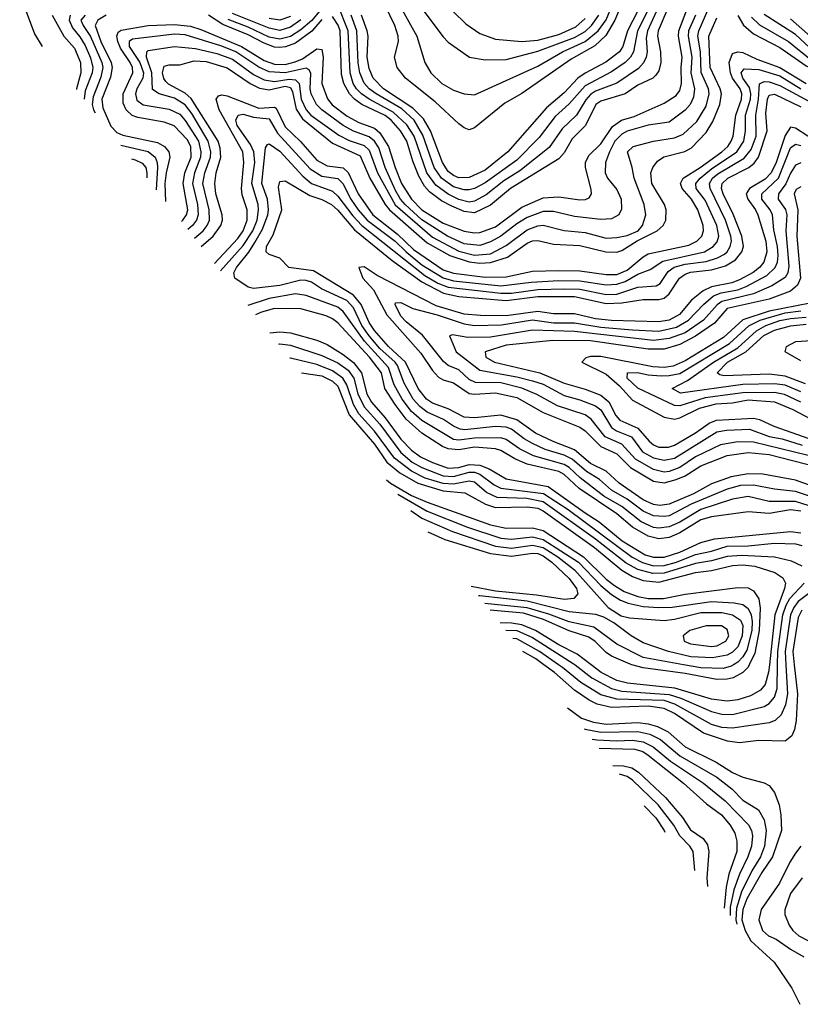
# Model space of a CAD drawing. Header units: inches. Extents: x 884549 to 1028252, y 526810 to 653624.
# Tile 290 of 656: x 890401 to 893368, y 618709 to 622452. Entities that reach past the tile are written whole.
import ezdxf

# ---------------------------------------------------------------- set-up
doc = ezdxf.new("R2010")
doc.units = ezdxf.units.IN
doc.header["$MEASUREMENT"] = 0
doc.layers.add('A8691', color=7, linetype='Continuous')
doc.layers.add('A8692', color=7, linetype='Continuous')

msp = doc.modelspace()

# ---------------------------------------------------------------- linework, layer by layer
at = {"layer": 'A8691', "color": 5}
for points, elevation in [([(893344.9, 620000), (893357.7, 619890), (893351.6, 619788.4), (893346.1, 619753.9), (893336.1, 619730), (893310, 619709.6), (893210, 619712.3), (893136.4, 619703.6), (893090.5, 619709.5), (893000.4, 619740.4), (892890, 619814.9), (892850, 619833.5), (892790, 619842.2), (892650, 619837.8), (892596.2, 619850), (892565.4, 619865.4), (892510, 619903.5), (892433.7, 619970), (892393, 620000)], 3720), ([(893313.3, 620000), (893319.6, 619890), (893312, 619848), (893295.1, 619810), (893272.1, 619787.9), (893250, 619778.8), (893110, 619759.1), (893070, 619760.9), (893030, 619773.1), (892890.8, 619850.8), (892850, 619864.4), (892670, 619869.5), (892610, 619885.8), (892533.2, 619933.2), (892464, 619990), (892449.5, 620000)], 3740), ([(892511.7, 620000), (892575.7, 619950), (892649.8, 619909.8), (892690, 619900), (892870, 619887.2), (892913.5, 619873.5), (893030, 619822.6), (893070, 619812.6), (893110, 619810.6), (893230, 619840.9), (893250, 619852.9), (893270, 619877.2), (893280, 619910), (893281.7, 620000)], 3760), ([(893250.5, 620000), (893247.5, 619972.5), (893234.7, 619925.3), (893216.9, 619903.1), (893178.6, 619881.4), (893130, 619866.8), (893090, 619861.2), (893030, 619868.9), (892891.1, 619911.1), (892710.6, 619930.6), (892670, 619940.8), (892611, 619971), (892572.9, 620000)], 3780), ([(893173.7, 620000), (893169.2, 619990.8), (893148.8, 619970), (893112.8, 619950), (893090, 619944.7), (893050, 619944), (892930, 619966.9), (892770, 619987.8), (892727.5, 620000)], 3820), ([(893114.3, 620000), (893105.6, 619994.4), (893074.4, 619985.6), (892990, 619988.2), (892924.2, 620000)], 3840), ([(892482.8, 619836.7), (892536.6, 619796.6), (892582.3, 619782.3), (892630, 619774.5), (892750, 619780.4), (892790, 619775.8), (892825.6, 619765.6), (892865, 619745), (892930, 619687.9), (893048.2, 619630), (893110, 619590.4), (893150, 619572.6), (893230.8, 619550.8), (893250, 619540.5), (893270, 619514.9), (893287.2, 619467.2), (893294.4, 619430), (893296, 619370), (893262.5, 619270), (893221.4, 619210), (893164.5, 619110), (893149.6, 619070), (893146.1, 619030), (893157.7, 618990), (893180.3, 618950), (893268.5, 618870), (893335.7, 618770), (893365.5, 618709.2)], 3680), ([(892546, 619756), (892550, 619754.6), (892610, 619744.3), (892750, 619746.4), (892796.1, 619736.1), (892836.3, 619716.3), (892910, 619654.2), (893050, 619572.4), (893107.9, 619527.9), (893150, 619485.4), (893208.6, 619448.6), (893230.5, 619410.5), (893238, 619370), (893231.9, 619310), (893216.6, 619270), (893183.1, 619216.9), (893143.8, 619136.2), (893124.7, 619075.3), (893122.2, 619030), (893127.2, 619013.6)], 3660), ([(892576.7, 619716.7), (892594.1, 619714.1), (892669.5, 619710.5), (892730, 619713.2), (892770, 619707.3), (892808.4, 619688.4), (892874.1, 619634.1), (893000.3, 619550), (893082.3, 619482.3), (893171.2, 619391.2), (893182.9, 619370), (893186.6, 619350), (893182.4, 619310), (893168.9, 619270), (893136.3, 619203.7), (893115.7, 619144.3), (893101.4, 619078.6), (893100.8, 619047.3)], 3640), ([(892603.3, 619682.8), (892739.2, 619679.2), (892769.9, 619669.9), (892790, 619656.7), (892923.6, 619550), (893011.6, 619471.6), (893067.9, 619430), (893100.8, 619390), (893119.4, 619359.4), (893127.2, 619330), (893126.7, 619290), (893096.6, 619203.4), (893085.7, 619154.3), (893078.9, 619075.3)], 3620), ([(892655.2, 619616.5), (892695.7, 619615.7), (892727.8, 619607.8), (892752.3, 619592.3), (892855.6, 619495.6), (892919.8, 619419.8), (892950, 619372.1), (892999.2, 619339.2), (893015.6, 619315.6), (893020.3, 619290), (893012.7, 619190), (893015.3, 619156.5)], 3580), ([(892966.9, 619218.4), (892960.8, 619290), (892948, 619310), (892909.7, 619349.7), (892886.8, 619390), (892827.5, 619467.5), (892730, 619561.9), (892710, 619575.4), (892680.6, 619584.1)], 3560), ([(892774.4, 619464.3), (892818.2, 619418.2), (892850.5, 619370), (892853.3, 619363.4)], 3540), ([(893370, 619310.9), (893350, 619283.3), (893327.9, 619250), (893288.4, 619170), (893219.4, 619070), (893209.8, 619030), (893224.1, 618990), (893246.9, 618970), (893276.3, 618956.3), (893330, 618918.6), (893381.5, 618890)], 3720), ([(893374.4, 619190), (893330.5, 619130), (893308.6, 619068.6), (893308.5, 619050), (893325.5, 619010), (893339.2, 618990), (893361.9, 618970), (893433.3, 618933.3)], 3740)]:
    msp.add_lwpolyline(points, dxfattribs=dict(at, elevation=elevation))
at = {"layer": 'A8692', "color": 5}
for points, elevation in [([(893330, 622456.1), (893449.8, 622350), (893770, 622146.4), (893850, 622105.5), (893970, 622066.5), (894050, 622058.5), (894090, 622072), (894110, 622093.4), (894119.9, 622130), (894119.4, 622250), (894111.9, 622331.9), (894111, 622410), (894119.3, 622450), (894176, 622630)], 3780), ([(890401.4, 622550), (890458.2, 622398.2), (890487.2, 622350.4)], 3920), ([(891065.4, 621622.4), (891098.8, 621650), (891114.2, 621670), (891122.4, 621690), (891120.8, 621730), (891097.7, 621830), (891105, 621870), (891127, 621930), (891127.7, 621950), (891117.3, 621990), (891055.5, 622095.5), (891030, 622128.4), (890990, 622153.6), (890931, 622171), (890906.4, 622186.4), (890904, 622250), (890883.5, 622310), (890884.8, 622330), (890890, 622334.8), (890990, 622350.8), (891070, 622342.7), (891150, 622323.9), (891210, 622302.2), (891290, 622244.6), (891330, 622223.9), (891370, 622217.5), (891425.9, 622225.9), (891450, 622224), (891463.1, 622210), (891471.3, 622150), (891490.5, 622110), (891508.1, 622090), (891613.5, 622013.5), (891653.3, 621993.3), (891710, 621974.4), (891730, 621956.5), (891760.9, 621870), (891828.1, 621748.1), (891970, 621625.7), (892070, 621572.6), (892130, 621557.2), (892190, 621561.9), (892250, 621593.5), (892330, 621653.5), (892370, 621669), (892390, 621671.4), (892470, 621651.3), (892550, 621643.7), (892630, 621622.2), (892670, 621624), (892710, 621631.8), (892751.4, 621650), (892768.1, 621670), (892780.5, 621710), (892774.5, 621750), (892735.9, 621850), (892729, 621890), (892710.7, 621950), (892732.4, 621970), (892809.6, 621990), (892890, 622003.8), (892922.4, 622017.6), (892974.8, 622065.2), (893010, 622123.2), (893021.3, 622170), (893018.3, 622190), (892991, 622251), (892989.1, 622330), (892978.1, 622390), (892982, 622410), (893033, 622527)], 3740), ([(892770, 622525.8), (892711.3, 622410), (892693.2, 622350), (892680.1, 622330), (892629.2, 622290.8), (892550, 622249.4), (892522.2, 622230), (892470, 622174.1), (892403, 622117), (892256.6, 621950), (892170, 621880.8), (892110, 621852.6), (892070, 621851.3), (892050, 621859.4), (892030, 621875.3), (892008.3, 621910), (891963, 622030), (891935.8, 622075.8), (891895.7, 622115.7), (891783.6, 622190), (891744.1, 622230), (891730, 622266.3), (891722.1, 622310), (891725.4, 622390), (891722.4, 622410), (891700, 622470)], 3880), ([(892695.8, 622530), (892662.8, 622450), (892628.3, 622391.7), (892586.6, 622353.4), (892497.1, 622302.9), (892310, 622171.5), (892245.5, 622134.5), (892130, 622040.7), (892110, 622033.8), (892090, 622041.6), (892070, 622056.8), (891980.2, 622140.2), (891868, 622230), (891835.8, 622270), (891825.5, 622310), (891840.3, 622370), (891839.4, 622390), (891827.2, 622430), (891788.9, 622508.9)], 3920), ([(892001.5, 622530), (892096.2, 622436.2), (892150, 622400.3), (892210, 622378.4), (892309.2, 622369.2), (892370, 622374), (892450, 622395.9), (892515.1, 622424.9), (892550, 622457.4)], 3980), ([(891015.9, 621684.7), (891021.6, 621690), (891035.3, 621710), (891039.8, 621730), (891022, 621830), (891029.1, 621870), (891052.4, 621930), (891052.2, 621970), (891037.5, 621997.5), (890988.4, 622048.4), (890950, 622063.1), (890850, 622080.3), (890828.7, 622088.7), (890806.5, 622110), (890794.8, 622134.8), (890795.1, 622170), (890831.7, 622250), (890829.8, 622270), (890821, 622290), (890784.6, 622344.6), (890774.9, 622370), (890770.2, 622390), (890775.2, 622404.8), (890787.1, 622412.9), (890889.2, 622430.8), (890990, 622434.7), (891050, 622428.3), (891090, 622415.4), (891243.9, 622350), (891330, 622297), (891370, 622282.7), (891410, 622282.3), (891448.4, 622291.6), (891475.9, 622304.1), (891530, 622341.2), (891550, 622338.4), (891555.2, 622310), (891549.6, 622210), (891570.9, 622150.9), (891589.3, 622129.3), (891645.8, 622085.8), (891690, 622062), (891750, 622040), (891770, 622022.8), (891803.4, 621970), (891828, 621890), (891852.3, 621830), (891890.7, 621770), (891930, 621729), (892010, 621679), (892090, 621647.9), (892130, 621641.5), (892150, 621643), (892210, 621664.3), (892310, 621739.4), (892390, 621775), (892450, 621779.3), (892530, 621766.9), (892551.8, 621768.2), (892565.1, 621774.9), (892574.5, 621790), (892573.4, 621806.6), (892552, 621890), (892551.5, 621910), (892563.7, 621936.3), (892610, 621980.5), (892654, 622046), (892688.7, 622070), (892736.3, 622083.7), (892850, 622135.6), (892895.7, 622164.3), (892910, 622183.3), (892916.5, 622210), (892914.6, 622270), (892918.8, 622310), (892904.8, 622390), (892906, 622410), (892936.7, 622490)], 3780), ([(891570, 622519.8), (891511.1, 622448.9), (891470, 622413.4), (891430, 622388.8), (891390, 622378.4), (891350, 622386.4), (891270, 622424.3), (891193.2, 622453.2)], 3840), ([(892864.4, 622495.6), (892827.1, 622410), (892824.6, 622390), (892836.2, 622330), (892837.6, 622290), (892830, 622258.3), (892818.8, 622241.2), (892807.9, 622230), (892750, 622203.9), (892702.8, 622170), (892610, 622142.1), (892590.7, 622130), (892551.9, 622050), (892500.4, 621999.6), (892470, 621946.1), (892450, 621922.9), (892266.1, 621810), (892190, 621747.4), (892130, 621718.7), (892090, 621723.6), (892043.1, 621743.1), (892004, 621764), (891958.4, 621798.4), (891939.9, 621819.9), (891917.5, 621857.5), (891894.7, 621914.7), (891872.9, 621990), (891848.7, 622030), (891812.9, 622070), (891790, 622088.1), (891701.3, 622130), (891673.5, 622150), (891655.1, 622170), (891632.6, 622210), (891624, 622244), (891619.2, 622410), (891611.4, 622431.4), (891590, 622464.1)], 3820), ([(892833, 622510), (892787.1, 622410), (892782.3, 622382.3), (892785.2, 622330), (892782.3, 622310), (892772.1, 622287.9), (892752.6, 622267.4), (892670, 622211.2), (892590, 622180.2), (892570, 622167.4), (892552.4, 622147.6), (892517.9, 622090), (892462.8, 622037.2), (892413.2, 621966.8), (892302.3, 621877.7), (892240.6, 621839.4), (892173.5, 621786.5), (892130, 621762.8), (892110, 621759), (892070, 621768.9), (892029, 621789), (891982.9, 621822.9), (891948.8, 621870), (891899.9, 622010), (891872.8, 622052.8), (891821.2, 622101.2), (891728.8, 622150), (891700.1, 622170), (891681.2, 622190), (891669.1, 622210), (891657.6, 622250), (891649.1, 622410), (891610, 622508.4)], 3840), ([(892799.4, 622510), (892749.4, 622410), (892733.6, 622330), (892722.6, 622310), (892702.1, 622290), (892650, 622253.7), (892550, 622201.4), (892490, 622132.3), (892435.9, 622084.1), (892375.5, 622004.5), (892290, 621918.9), (892170, 621832.2), (892130, 621810.3), (892110, 621805), (892090, 621805), (892050, 621817.3), (892003.8, 621850), (891976.3, 621890), (891933, 622013), (891899.8, 622070), (891853, 622113), (891756.1, 622170), (891729, 622190), (891710.6, 622210.6), (891694.2, 622250), (891687.9, 622287.9), (891683, 622410), (891661, 622470)], 3860), ([(891842.9, 622510), (891910.1, 622390), (891941.3, 622290), (891963.7, 622250), (892006, 622210), (892050, 622183.9), (892090, 622170.1), (892130, 622167), (892370, 622275.1), (892464.4, 622330), (892550, 622369.3), (892600, 622410), (892630, 622452.1), (892654.6, 622510)], 3940), ([(891918.1, 622510), (892010, 622387.1), (892030, 622366.6), (892110.1, 622310.1), (892170, 622299.8), (892250, 622301.1), (892370, 622332.6), (892510, 622385), (892550, 622407.3), (892574.1, 622430), (892601.7, 622470)], 3960), ([(893130, 622468.3), (893151.3, 622431.3), (893190, 622398.6), (893290, 622346.7), (893390, 622276.8), (893530, 622209.6), (893634.4, 622134.4), (893730, 622045.3), (893775.7, 622015.7), (893890, 621977.7), (893970, 621937.7), (894050, 621922.2), (894110, 621917.7), (894199.2, 621920.8), (894244.1, 621930), (894270, 621944.7), (894288.7, 621971.3), (894293.7, 622010), (894241.1, 622270), (894220.4, 622350), (894218.2, 622410), (894242.6, 622510)], 3720), ([(893181.9, 622461.9), (893212.3, 622432.3), (893323.5, 622370), (893410, 622298.9), (893470, 622272.6), (893550, 622226.4), (893790, 622049.8), (893893.1, 622013.1), (893970, 621980), (894010, 621971.7), (894070, 621964.2), (894130, 621965.2), (894170, 621970), (894213, 621987), (894232.6, 622010), (894236.6, 622050), (894181.4, 622350), (894180.9, 622410), (894207.9, 622512.1)], 3740), ([(890525.3, 622470), (890569.4, 622390), (890610, 622344), (890632.8, 622290), (890633.8, 622250), (890617.7, 622190), (890617.4, 622186.5)], 3880), ([(890593.3, 622470), (890589.7, 622450), (890601.4, 622421.4), (890630, 622387.3), (890650, 622354.6), (890670, 622307.5), (890679, 622270), (890676.2, 622250), (890650, 622181.6), (890646.6, 622149.7)], 3860), ([(890649.9, 622470), (890633.9, 622450), (890642.2, 622430), (890670, 622388.8), (890713.9, 622290), (890717.5, 622270), (890710, 622233.9), (890680.4, 622159.6), (890677.1, 622130), (890681.2, 622110), (890687.9, 622097.7)], 3840), ([(890730, 622469.6), (890698.5, 622450), (890687.6, 622430), (890709.3, 622370), (890748.6, 622290), (890752.9, 622270), (890746.5, 622233.5), (890714, 622150), (890717.4, 622117.4), (890748.1, 622048.1), (890770, 622023.1), (890793.3, 622013.3), (890925.5, 621985.5), (890952, 621970), (890968.5, 621950), (890972.2, 621930), (890957.4, 621870), (890952.7, 621830), (890955.1, 621761.3)], 3820), ([(892969.3, 622470), (892942.9, 622410), (892941.1, 622390), (892955.9, 622310), (892951.7, 622250), (892965.5, 622190), (892962.2, 622157.8), (892949.5, 622130.5), (892930, 622108.2), (892870, 622062.2), (892790, 622051.5), (892710, 622028), (892690, 622017.2), (892663.3, 621990), (892642.3, 621950), (892628.1, 621910), (892626.2, 621870), (892634.7, 621850), (892670, 621806.5), (892687.4, 621770), (892687.8, 621732.2), (892677.8, 621710), (892650, 621694.7), (892610, 621692.3), (892510, 621703.9), (892430, 621723.2), (892390, 621723.2), (892330, 621700.7), (892290, 621676.4), (892230, 621628.9), (892190, 621607.3), (892150, 621593.8), (892090, 621600.2), (892026.5, 621630), (891930, 621691.1), (891865.8, 621750), (891848.4, 621770), (891830, 621802.9), (891790.4, 621890), (891765.7, 621965.7), (891750, 621991.1), (891730, 622007), (891670, 622028.1), (891630.2, 622050.2), (891549, 622110), (891528.7, 622130), (891508.9, 622170), (891505, 622190), (891507.6, 622247.6), (891501.3, 622261.3), (891490, 622267.6), (891410, 622250.7), (891350, 622253.8), (891310, 622271.9), (891223.2, 622330), (891170, 622351.3), (891030, 622395.4), (890990, 622397), (890830, 622378.5), (890817, 622370), (890817.9, 622350), (890857.4, 622290), (890872.1, 622250), (890869.3, 622230), (890846.9, 622190), (890840.9, 622170), (890846.4, 622146.4), (890870, 622128.5), (890970, 622112.1), (891010, 622093.4), (891030, 622069.6), (891081, 621990), (891090.3, 621950), (891088.5, 621930), (891065.1, 621870), (891058, 621830), (891077.5, 621750), (891079.8, 621710), (891073.6, 621690), (891058.6, 621670), (891040, 621654.3)], 3760), ([(891090.8, 621590.4), (891137.2, 621630), (891166.2, 621670), (891171.9, 621690), (891171, 621710), (891147.3, 621790), (891142.7, 621830), (891148.6, 621870), (891166, 621930), (891163.5, 621963.5), (891155.3, 621990), (891053.2, 622153.2), (891030, 622173.1), (890967, 622207), (890957.1, 622217.1), (890949.1, 622229.1), (890944.3, 622250), (890950, 622275.4), (890970, 622280.5), (891010, 622280.3), (891063.8, 622296.2), (891110, 622293.2), (891190, 622269.6), (891276.7, 622210), (891312.5, 622192.5), (891350, 622185.8), (891410, 622199.7), (891430, 622194.4), (891438, 622178), (891452, 622112), (891475.9, 622075.9), (891590, 621982.9), (891694.7, 621934.7), (891732.2, 621850), (891789.9, 621750), (891806.4, 621730), (891950, 621604.5), (892035.6, 621555.6), (892110, 621532.1), (892150, 621527.3), (892190.6, 621529.4), (892254.6, 621550), (892330, 621602.5), (892350, 621611.5), (892370, 621613.2), (892430, 621598.9), (892530, 621593.6), (892628.9, 621570), (892670, 621568.5), (892690, 621574.5), (892748.4, 621611.6), (892823.4, 621650), (892846.2, 621670), (892856.7, 621690), (892858.1, 621730), (892851.5, 621750), (892803.3, 621830), (892800.1, 621870), (892806.8, 621890), (892825.3, 621914.7), (892849.3, 621930.7), (892929, 621951), (892954.3, 621965.7), (893010, 622023.4), (893035.1, 622064.9), (893061.5, 622130), (893068, 622170), (893062.9, 622190), (893025.8, 622270), (893019.8, 622390), (893050, 622458.9)], 3720), ([(891550, 622453), (891511.2, 622408.8), (891450, 622363.7), (891411.4, 622348.6), (891390, 622346.2), (891370, 622348.4), (891330, 622362.9), (891270, 622395.2), (891173.7, 622433.7), (891118.3, 622470)], 3820), ([(891470, 622452.4), (891430, 622424.2), (891390, 622411.5), (891350, 622419.7), (891210, 622476.5)], 3860), ([(891430, 622464.5), (891390, 622450.3), (891350, 622456.3)], 3880), ([(894159.9, 622470), (894145.6, 622410), (894145.4, 622350), (894158.3, 622270), (894177.2, 622070), (894171.6, 622048.4), (894151.3, 622028.7), (894110, 622013.9), (894071.5, 622008.5), (893990, 622016.8), (893950, 622027.8), (893804.6, 622084.6), (893553.5, 622253.5), (893420.7, 622330), (893350, 622395.7), (893230, 622472.1)], 3760), ([(891142.2, 621525.7), (891230, 621621.1), (891250.5, 621650), (891266.1, 621690), (891265.5, 621730), (891247.1, 621787.1), (891244.2, 621810), (891253.7, 621910), (891248.9, 621950), (891158.8, 622110), (891147.6, 622150), (891156.6, 622163.4), (891170, 622166.8), (891190, 622163.3), (891310, 622116.5), (891370, 622119.2), (891375.6, 622115.6), (891410, 622044.7), (891469, 621989), (891530, 621918.2), (891570, 621897.2), (891630, 621889.1), (891650, 621871.3), (891687.1, 621790), (891743.2, 621710), (891837.1, 621637.1), (891898.4, 621578.4), (892010, 621501.5), (892050, 621488.9), (892170, 621474.1), (892250, 621474.5), (892350, 621495.8), (892450, 621499.2), (892530, 621497.6), (892630, 621484), (892670, 621483.5), (892710, 621500), (892770, 621551.1), (892790, 621561.6), (892944.6, 621595.4), (892974, 621610), (892993.5, 621630), (892999.9, 621650), (892998.4, 621670), (892977.9, 621730), (892953.7, 621770), (892919.4, 621810), (892912.9, 621830), (892923.2, 621850), (892987.7, 621890), (893069, 621950), (893092.6, 621970), (893105.6, 621990), (893112.5, 622010), (893122.9, 622090), (893144.6, 622150), (893146.1, 622170), (893138.9, 622190), (893110.6, 622230), (893102.4, 622250), (893097.6, 622290), (893110, 622323.7), (893129.9, 622330.1), (893150, 622327.2), (893202.5, 622302.5), (893290, 622270.9), (893390, 622209.9)], 3680), ([(891165, 621497), (891250, 621593.6), (891287.2, 621650), (891303.6, 621690), (891309.1, 621729.1), (891307.4, 621750), (891282.9, 621830), (891294.6, 621910), (891291, 621950), (891278.2, 621978.2), (891228.2, 622050), (891222.6, 622070), (891231, 622089), (891250, 622092.6), (891290, 622081.4), (891350, 622075.2), (891380.7, 622020.7), (891505.3, 621885.3), (891550, 621857.6), (891610, 621848.6), (891629, 621829), (891660.2, 621770), (891687.4, 621730), (891722.2, 621690), (891828.3, 621610), (891869.4, 621569.4), (891930, 621520.8), (892010, 621470.5), (892050, 621460.2), (892230, 621441), (892345.1, 621454.9), (892450, 621461), (892530, 621459.8), (892630, 621444.4), (892670, 621446.6), (892702.8, 621457.2), (892750, 621484.6), (892796.8, 621503.2), (892845.9, 621534.1), (893003.6, 621570), (893037, 621590), (893052, 621608), (893057.8, 621630), (893050.4, 621670), (893006.5, 621766.5), (892972.4, 621810), (892971, 621830), (892986.7, 621850), (893030, 621885.9), (893126.7, 621950), (893153.5, 621990), (893160.1, 622030), (893160, 622090), (893178.9, 622150), (893180.3, 622170), (893174.2, 622194.2), (893148.9, 622230), (893143.3, 622250), (893155, 622265), (893210, 622262.9), (893290, 622238.8), (893369.4, 622189.4)], 3660), ([(893470, 620618.4), (893350, 620658.8), (893270, 620667), (893190, 620683.3), (893141, 620681), (893090, 620667.2), (892952.8, 620610), (892870, 620566.5), (892850, 620563.1), (892810, 620566.1), (892770, 620583.5), (892709.7, 620629.7), (892650, 620664), (892604.5, 620704.5), (892554.8, 620734.8), (892501.3, 620781.3), (892470, 620796.7), (892398.4, 620818.4), (892350, 620841.2), (892318.9, 620858.9), (892270, 620896.2), (892250, 620902.8), (892210, 620906.3), (892093.2, 620893.2), (892075.2, 620895.2), (892050, 620906.5), (892012.2, 620932.2), (891950, 620960.5), (891921.6, 620981.6), (891896.9, 621010), (891862.5, 621070), (891837.4, 621137.4), (891828.7, 621150), (891770, 621202.2), (891729.1, 621250), (891702.1, 621290), (891670, 621357.1), (891644.9, 621384.9), (891548.8, 621428.8), (891510, 621455), (891490, 621461.4), (891470, 621461.6), (891390, 621442.4), (891290.4, 621430.4), (891270, 621435.4), (891218.9, 621470), (891214.8, 621490), (891225.1, 621510), (891271.9, 621568.1), (891295.3, 621604.7), (891324.2, 621655.8), (891344.7, 621710), (891347.3, 621730), (891343.4, 621770), (891320.9, 621830), (891335.1, 621964.9), (891342.6, 621977.4), (891350, 621980.1), (891390, 621952.8), (891477.6, 621857.6), (891510, 621830), (891590, 621800.4), (891610, 621781.8), (891666.9, 621706.9), (891701.7, 621670), (891940.4, 621480.4), (891990, 621450.8), (892030, 621435.3), (892230, 621412.3), (892270, 621412.5), (892370, 621427.1), (892470.4, 621429.6), (892530, 621427.6), (892630, 621407.3), (892670.6, 621409.4), (892750, 621435.6), (892819.6, 621440.4), (892835.3, 621450), (892865.1, 621494.9), (892888.6, 621511.4), (892930, 621522.7), (893010, 621532.8), (893053.4, 621546.6), (893079.1, 621560.9), (893090, 621570.1), (893101.4, 621590), (893105.7, 621610), (893103.7, 621630), (893083, 621690), (893024.8, 621810), (893022.4, 621830), (893034.1, 621850), (893054, 621866), (893154.6, 621925.4), (893181.4, 621958.6), (893200.3, 622010), (893198.7, 622090), (893209.5, 622150), (893212.1, 622207.9), (893230, 622217.7), (893250, 622216.5), (893290, 622202.5), (893414.5, 622134.5)], 3640), ([(893490, 620651), (893350, 620701.2), (893225.1, 620725.1), (893170, 620725.8), (893105.2, 620714.8), (893030, 620687.3), (892961.7, 620650), (892870, 620610.2), (892833.9, 620606.1), (892810, 620608.7), (892770, 620627.6), (892679.8, 620690), (892630, 620736), (892570, 620764.9), (892510, 620817.3), (892428.3, 620848.3), (892361.1, 620881.1), (892290, 620931.6), (892230, 620949.1), (892130, 620938.5), (892090, 620941.6), (892030, 620973.5), (891970, 620994.4), (891947.1, 621010), (891915.1, 621050), (891867.8, 621150), (891803.3, 621210), (891750, 621270.2), (891730, 621301.8), (891699.4, 621370), (891670, 621405.5), (891517.5, 621497.5), (891423.5, 621510), (891390, 621545.8), (891350, 621559.2), (891338, 621570), (891339.2, 621590), (891365, 621635), (891397.1, 621730), (891384.9, 621815.1), (891390, 621837.6), (891410, 621839.8), (891503.5, 621783.5), (891550, 621768.9), (891585.8, 621750), (891610, 621727.9), (891673.3, 621653.3), (891816.6, 621536.6), (891930, 621456.4), (892012.2, 621412.2), (892070, 621400), (892250, 621384.8), (892370, 621399.8), (892510, 621400), (892630, 621373.8), (892690, 621375.5), (892770, 621389), (892830, 621388.8), (892850, 621394.2), (892869.3, 621410), (892908.6, 621470), (892930, 621485.3), (892950, 621492), (893030, 621502), (893083.6, 621516.4), (893121.2, 621538.8), (893145.9, 621570), (893151.4, 621590), (893146.1, 621630), (893113.1, 621713.1), (893074.5, 621790), (893068.3, 621810), (893070.4, 621829.6), (893091.8, 621850), (893172, 621890), (893192.9, 621907.1), (893209, 621930), (893241.6, 622030), (893237, 622097), (893243.4, 622150), (893250, 622165.2), (893270, 622169.2), (893370, 622121.4)], 3620), ([(893490, 621949.3), (893350, 622039.6), (893330, 622044.4), (893310, 622012.7), (893276.2, 621910), (893257.1, 621870), (893233.7, 621846.3), (893174.8, 621810), (893162.3, 621790), (893168.1, 621770), (893197, 621730), (893205.9, 621710), (893236.6, 621610), (893240.7, 621570), (893228.9, 621530), (893212.8, 621510), (893188.8, 621491.2), (893136.5, 621463.5), (893107.8, 621452.2), (893030, 621436.3), (892998.6, 621421.4), (892953.7, 621386.3), (892908.9, 621331.1), (892870, 621310.4), (892830, 621303.7), (892650, 621309.3), (892590, 621315.3), (892510, 621334.3), (892430, 621334), (892370, 621342.8), (892250, 621327.1), (892152.5, 621327.6), (892090, 621333.4), (891984, 621364), (891760, 621480), (891710, 621512.8), (891690, 621510.4), (891704.7, 621470), (891745.8, 621425.7), (891796.9, 621330), (891925.1, 621185.1), (891970, 621118.5), (891993.2, 621093.2), (892010, 621082.8), (892050, 621072.2), (892110, 621031.4), (892130, 621028.2), (892210, 621033.4), (892290, 621015.9), (892390, 620959.2), (892530, 620903.4), (892550, 620889.7), (892609.2, 620829.2), (892670, 620801.7), (892722.8, 620750), (892810, 620697.9), (892850, 620691.2), (892895.9, 620704.1), (892930, 620718.9), (892990, 620756.9), (893090, 620796.2), (893170, 620806.8), (893250, 620799.5), (893432.2, 620752.2)], 3580), ([(890785.5, 621974.8), (890890, 621951.8), (890916.3, 621930), (890924, 621910), (890924.9, 621890), (890920.2, 621805.2)], 3840), ([(893450, 620783.4), (893190, 620846.4), (893130, 620847.9), (893063.9, 620836.1), (892970, 620790.6), (892909.7, 620750), (892870, 620734.8), (892850, 620732.2), (892810, 620742.8), (892741.6, 620781.6), (892690, 620838.6), (892626.5, 620866.5), (892573.3, 620933.3), (892550, 620949.9), (892444.8, 620984.8), (892367, 621027), (892310, 621051.6), (892230, 621071.2), (892133.6, 621073.6), (892110, 621084.5), (892070, 621121.2), (892030, 621138.3), (892012.3, 621152.3), (891932.5, 621252.5), (891870, 621303.3), (891850, 621325.3), (891827.8, 621370), (891830, 621376.1), (891850, 621377.1), (891894.9, 621354.9), (891988.1, 621330), (892090, 621296), (892130, 621290.2), (892232, 621292), (892350, 621310.9), (892430, 621299.3), (892510, 621300.1), (892610, 621283.3), (892730, 621272.9), (892830, 621268.8), (892896.7, 621283.3), (892942.5, 621310), (892999.6, 621370), (893038, 621402), (893066.6, 621413.4), (893130, 621425.6), (893161.8, 621438.2), (893240, 621480), (893272.6, 621510), (893281.3, 621530), (893284.2, 621555.8), (893281.2, 621590), (893267.1, 621652.9), (893262.3, 621710), (893253.1, 621730), (893221.7, 621770), (893221.1, 621790), (893284.3, 621850), (893330, 621964.6), (893350, 621979.4), (893370, 621974.7)], 3560), ([(890826.2, 621923.6), (890840, 621920), (890867.4, 621907.4), (890880.6, 621890), (890884.7, 621870), (890884.1, 621850.6)], 3860), ([(893370, 621908), (893350, 621899.6), (893330, 621868.5), (893312.2, 621827.8), (893284.5, 621790), (893283.4, 621770), (893311.2, 621731.2), (893316.5, 621710), (893313.2, 621650), (893324.7, 621515.3), (893320.4, 621490), (893310, 621472.2), (893259.4, 621440.6), (893189.3, 621410.7), (893070, 621381.4), (893051.3, 621368.7), (892999.5, 621310), (892930, 621262.1), (892870, 621240.4), (892810, 621232.6), (892510, 621266.7), (892350, 621271.9), (892190, 621245.4), (892104.2, 621244.2), (892046.1, 621253.9), (892034.5, 621250), (892059.4, 621190), (892150, 621119.8), (892290, 621095), (892350, 621079.9), (892390, 621066.3), (892470, 621023.9), (892530, 621007.8), (892590, 620984.4), (892610, 620969.1), (892650, 620902.1), (892669.4, 620889.4), (892726.7, 620866.7), (892767.9, 620810), (892810, 620786.1), (892850, 620777.6), (892890, 620785.6), (893050, 620885.4), (893087.9, 620892.1), (893175.1, 620895.1), (893250, 620867.7), (893298.8, 620858.8), (893374.3, 620834.3)], 3540), ([(893370, 621816.9), (893352.6, 621807.4), (893344.7, 621790), (893358.8, 621730), (893354.9, 621630), (893368.8, 621470), (893356.9, 621443.1), (893330, 621419.7), (893249.9, 621390), (893090, 621354.7), (893041.6, 621298.4), (892970, 621248.7), (892910, 621218), (892850, 621200.1), (892790, 621199.6), (892570, 621231.9), (892426.9, 621233.1), (892250, 621215.2), (892169.8, 621190), (892172.8, 621170), (892205.4, 621150), (892377.5, 621110), (892470, 621070.4), (892550, 621048.3), (892610, 621024.8), (892640, 621000), (892667.1, 620947.1), (892682.5, 620930), (892750, 620899.5), (892793.4, 620850), (892810, 620836.1), (892830, 620827.6), (892866.8, 620826.8), (892890, 620834.6), (892970, 620881.9), (893021.7, 620918.3), (893049.5, 620930.5), (893190, 620937.6), (893212.5, 620932.5), (893267.3, 620907.3), (893400.1, 620860.1)], 3520), ([(893450, 620589.4), (893350, 620621.1), (893250, 620621.3), (893170, 620639.3), (893110, 620629.7), (892990, 620590.3), (892910, 620542.2), (892870, 620524.1), (892830, 620519.2), (892810, 620522.4), (892763.5, 620543.5), (892690, 620601.8), (892621.5, 620641.5), (892531.2, 620711.2), (892490, 620750), (892470, 620761.9), (892354, 620794), (892300.6, 620820.6), (892250, 620856.5), (892230, 620862.8), (892130, 620861.6), (892070, 620853.6), (892050, 620856.1), (891930, 620928.6), (891890, 620962.4), (891854.8, 621010), (891824.7, 621064.7), (891803, 621130), (891711.5, 621230), (891630, 621343.4), (891610, 621359.7), (891490, 621403.6), (891450, 621409.6), (891350, 621392.6), (891268.9, 621366.2)], 3660), ([(893404.7, 621375.3), (893250, 621344.2), (893149.2, 621310.8), (893075.7, 621244.3), (892930, 621155), (892884.9, 621135.1), (892850, 621130.4), (892807.1, 621132.9), (892610, 621171.7), (892570, 621172.1), (892553.2, 621166.8), (892537, 621150), (892630, 621104.2), (892680.7, 621060.7), (892730, 621006.4), (892850, 620941.7), (892890, 620934.3), (892910, 620938.3), (892984.3, 620975.7), (893047.8, 620992.2), (893110, 620996.4), (893170, 621007.1), (893270, 621000.2), (893339.7, 620970), (893450, 620911.6)], 3480), ([(893370, 620583.4), (893330, 620589.6), (893250, 620575.5), (893170, 620582), (893030, 620562.4), (892990, 620550.4), (892910, 620501.3), (892870, 620484.4), (892830, 620478.4), (892790, 620488.6), (892730, 620522.6), (892670, 620574.2), (892528, 620670), (892470, 620723.3), (892450, 620735.2), (892330, 620762), (892282.6, 620782.6), (892230, 620814.8), (892210, 620821.3), (892130, 620826.9), (892070, 620817.6), (892030, 620821.3), (892008.7, 620830), (891930, 620880.8), (891870, 620934.1), (891828.4, 620990), (891789.5, 621050), (891775.7, 621110), (891730.8, 621170), (891610, 621299.3), (891590, 621315.4), (891566.1, 621326.1), (891470, 621353.1), (891370, 621354), (891319.9, 621340.1), (891297.2, 621330.6)], 3680), ([(893370, 620998), (893307.3, 621027.3), (893270, 621035.1), (893150, 621033.7), (893005.7, 621014.3), (892910, 620984.9), (892890, 620985.2), (892750, 621052), (892710.4, 621090), (892711.5, 621110), (892749.5, 621110.5), (892790, 621102.1), (892838.7, 621098.7), (892870, 621099.5), (892910, 621107.6), (893098.9, 621221.1), (893172, 621288), (893215.7, 621310), (893310, 621337.6), (893370, 621345.4)], 3460), ([(893370, 621037.7), (893310, 621062.4), (893270, 621067.7), (893150, 621064.9), (892912.6, 621032.6), (892881, 621050), (892939.1, 621080.9), (893038.3, 621150), (893130, 621204.4), (893201.6, 621270), (893236.9, 621290), (893290, 621308.3), (893330, 621316.1), (893390, 621321.9)], 3440), ([(893387.7, 621067.7), (893310, 621097.7), (893250, 621105.4), (893078.9, 621098.9), (893061.7, 621101.7), (893052.2, 621110), (893091.7, 621150), (893160.8, 621190), (893228.8, 621251.2), (893270, 621272.2), (893330, 621288.9), (893390, 621295.4)], 3420), ([(891351.4, 621262.2), (891390, 621266), (891430, 621261.3), (891530, 621234.3), (891570, 621217.7), (891630, 621180.1), (891670, 621148.8), (891699.9, 621110), (891721, 621030), (891738, 620998), (891790, 620939), (891850, 620858), (891890, 620815.4), (891924.4, 620790), (891970, 620768.4), (892030, 620747.9), (892070, 620750.3), (892110, 620761.5), (892150, 620759), (892185.1, 620745.1), (892250, 620706.8), (892410, 620677.7), (892550, 620577), (892603.6, 620543.6), (892690.7, 620470.7), (892778.5, 620418.5), (892810, 620408.5), (892850, 620409), (892910, 620427.9), (892990, 620464.9), (893041.5, 620478.5), (893330, 620506.8), (893370, 620501.3)], 3720), ([(891385.6, 621219.2), (891390, 621220.1), (891430, 621215.4), (891550, 621176.1), (891610, 621148.1), (891650, 621120.2), (891670.5, 621090), (891686, 621030), (891710, 620980.5), (891770, 620914.1), (891850, 620806.7), (891892.4, 620770), (891930, 620749.6), (892010, 620718.6), (892050, 620715.6), (892110, 620731.7), (892130, 620732), (892150, 620724.6), (892204.3, 620684.3), (892230, 620671.7), (892391.4, 620651.4), (892485.8, 620590), (892728.7, 620408.7), (892768.2, 620388.2), (892810, 620376.5), (892850, 620377), (892897.6, 620390), (892970, 620419.5), (893030, 620431.8), (893090, 620450.9), (893170, 620452.7), (893270, 620462.3), (893350, 620459.5), (893373, 620453)], 3740), ([(893370, 621155.8), (893310.6, 621190), (893315.2, 621210), (893351.4, 621228.6), (893490, 621237.8)], 3380), ([(893375, 620375), (893333.9, 620393.9), (893270, 620409), (893144.4, 620415.6), (893090, 620411.7), (893030, 620394.6), (892970, 620384.9), (892850, 620348.4), (892806.9, 620346.9), (892750, 620361.8), (892706.2, 620386.2), (892590, 620477.6), (892390, 620619.3), (892328.4, 620631.6), (892215.8, 620635.8), (892175.3, 620655.3), (892130, 620693.7), (892110, 620698.3), (892050, 620686.5), (892010, 620689.2), (891942.8, 620710), (891890, 620735.6), (891825.1, 620785.1), (891750, 620888.4), (891690, 620953.7), (891669.3, 620989.3), (891644.3, 621064.3), (891629.6, 621089.6), (891590, 621117.7), (891530, 621141.5), (891430, 621165.8), (891427.9, 621166)], 3760), ([(891472.4, 621109.9), (891550, 621097.8), (891590, 621077.7), (891610, 621059), (891653.2, 620950), (891750, 620838.5), (891797.1, 620770), (891845.3, 620730), (891914.1, 620690), (892010, 620661.8), (892093.1, 620653.1), (892171.8, 620610), (892210, 620597.4), (892330, 620599.9), (892370, 620594.8), (892390, 620585.1), (892585.5, 620445.5), (892690, 620359.2), (892730, 620335.9), (892770, 620320.7), (892830, 620314.3), (892970, 620350.3), (893030, 620358), (893110, 620377.2), (893150, 620380.3), (893194.6, 620374.6), (893270.4, 620350.4), (893301.2, 620330), (893311.5, 620310), (893308, 620290), (893270.9, 620190), (893250.5, 620000)], 3780), ([(891795.2, 620703.5), (891810.5, 620690.5), (891890, 620644), (891950, 620618.2), (892190, 620531.7), (892250, 620519.5), (892350, 620520.3), (892390, 620510.7), (892543.7, 620410), (892630, 620326), (892661.2, 620301.2), (892698.9, 620278.9), (892750, 620259.4), (892790, 620251.6), (892848.2, 620251.8), (892930, 620268.7), (893130, 620293.8), (893170, 620292.7), (893190, 620281.5), (893210.4, 620250.4), (893214.8, 620214.8), (893211.3, 620130), (893195.4, 620044.6), (893173.7, 620000)], 3820), ([(891838.9, 620648.4), (891950, 620584.3), (892103.4, 620523.4), (892230, 620481.2), (892270, 620476.9), (892350, 620486.7), (892390, 620476.6), (892524.9, 620390), (892610, 620301.3), (892650, 620266.9), (892685.1, 620245.1), (892713.7, 620233.7), (892770, 620221.2), (892830, 620217.5), (892880.7, 620219.3), (893030, 620240.6), (893116, 620236), (893149.5, 620229.5), (893170, 620213.7), (893180.7, 620190), (893184.7, 620164.7), (893183.1, 620130), (893164.7, 620055.3), (893150, 620030.7), (893129.9, 620010), (893114.3, 620000)], 3840), ([(891887.9, 620586.7), (891930, 620557.4), (892046.1, 620506.1), (892210, 620451.2), (892270, 620442.9), (892350, 620455.3), (892390, 620445.5), (892446.8, 620410), (892510, 620361.1), (892637.5, 620217.5), (892686.4, 620186.4), (892718.1, 620178.1), (892850, 620167.7), (892890, 620173), (892990, 620198.3), (893070, 620199.1), (893110, 620189.7), (893140.3, 620170), (893148.8, 620148.8), (893146.7, 620110), (893130, 620068.2), (893110, 620048.5), (893090, 620037), (893033.5, 620026.5), (892951.4, 620030), (892866.7, 620050), (892770, 620083.6), (892725.5, 620110), (892659.5, 620159.5), (892621.2, 620181.2), (892590.8, 620190.8), (892490, 620201.1), (892330, 620241.7), (892150, 620261.6), (892145.2, 620262.7)], 3860), ([(891952.8, 620505.1), (892016.4, 620476.4), (892190, 620422.8), (892270, 620412.6), (892350, 620423.9), (892370, 620422.4), (892390, 620414.6), (892423.7, 620390), (892490, 620328.4), (892517.8, 620290), (892522.4, 620270), (892507.6, 620252.4), (892471.8, 620248.2), (892364.7, 620264.7), (892210, 620279.9), (892117.2, 620298.1)], 3880), ([(893281.7, 620000), (893282.6, 620050), (893300.9, 620190), (893313.5, 620226.5), (893328.3, 620251.7), (893382.6, 620310)], 3760), ([(893424.9, 620290), (893359.7, 620240.3), (893342.6, 620217.4), (893331.1, 620190), (893310.4, 620050), (893313.3, 620000)], 3740), ([(892924.2, 620000), (892770, 620027.7), (892670, 620078.5), (892582.6, 620142.6), (892490, 620163.5), (892412.4, 620192.4), (892330, 620216.4), (892168.4, 620233.5)], 3840), ([(892727.5, 620000), (892721.7, 620001.7), (892650, 620033.3), (892630, 620046.9), (892588.7, 620088.7), (892564.6, 620104.6), (892490, 620128.4), (892392, 620172), (892316.1, 620196.1), (892189.3, 620207.3)], 3820), ([(893373, 620207), (893360, 620180), (893339.1, 620050), (893344.9, 620000)], 3720), ([(892572.9, 620000), (892520.1, 620040.1), (892450, 620075.8), (892360.9, 620130), (892310, 620151.5), (892270, 620157.7), (892227.7, 620158.9)], 3780), ([(892249.2, 620131.8), (892290.1, 620130.1), (892350, 620103.1), (892505.1, 620005.1), (892511.7, 620000)], 3760), ([(892449.5, 620000), (892376.9, 620050), (892290, 620098), (892275, 620099.3)], 3740), ([(892393, 620000), (892362.5, 620022.5), (892313.4, 620051)], 3720)]:
    msp.add_lwpolyline(points, dxfattribs=dict(at, elevation=elevation))
at = {"layer": 'A8692', "color": 5, "elevation": 3880}
msp.add_lwpolyline([(893010, 620148.6), (892948.2, 620130), (892922, 620110), (892926.9, 620090), (892950, 620080.1), (893030, 620069.4), (893050, 620072), (893084.2, 620090), (893095.6, 620110), (893090, 620134.6), (893067.8, 620147.8)], close=True, dxfattribs=at)

doc.saveas('drawing.dxf')
